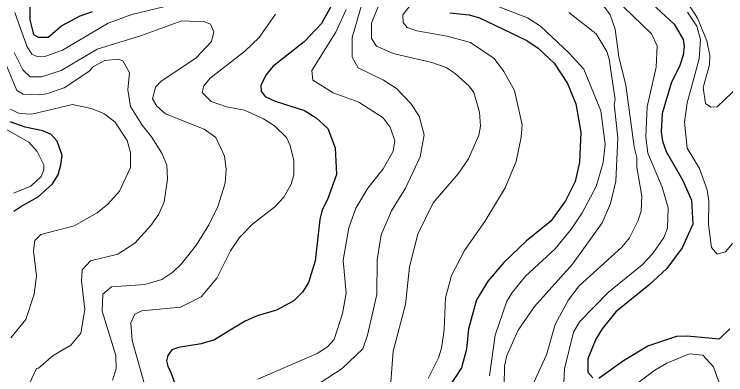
# Model space of a CAD drawing. Extents: x 673.3 to 698.5, y 6984.3 to 7012.3.
# Drawn here: x 680.565 to 681.849, y 7005.208 to 7005.858 of the extents above; entities that cross this region are included whole.
import ezdxf

# ---------------------------------------------------------------- set-up
doc = ezdxf.new("R2010")
doc.units = 0
doc.header["$LTSCALE"] = 0.032
doc.layers.add('1', color=7, linetype='Continuous', lineweight=25)
doc.layers.add('2', color=7, linetype='Continuous', lineweight=13)

msp = doc.modelspace()

# ---------------------------------------------------------------- linework, layer by layer
at = {"layer": '1'}
for points in [[(681.6999, 7005.8921), (681.7561, 7005.8398), (681.7642, 7005.8262), (681.7721, 7005.8119), (681.7741, 7005.7992), (681.7721, 7005.784), (681.7661, 7005.7652), (681.7508, 7005.733), (681.7343, 7005.6783), (681.7327, 7005.6457), (681.7351, 7005.6284), (681.7416, 7005.6102), (681.7719, 7005.5577), (681.7871, 7005.5225), (681.7896, 7005.4791), (681.7703, 7005.4362), (681.743, 7005.399), (681.7104, 7005.369), (681.651, 7005.3208), (681.6263, 7005.2903), (681.6148, 7005.2717), (681.6001, 7005.2363), (681.6, 7005.2122), (681.6093, 7005.2017)], [(680.5934, 7005.8841), (680.5934, 7005.8477), (680.6001, 7005.821), (680.6083, 7005.8163), (680.6267, 7005.8163), (680.6506, 7005.8367), (680.6842, 7005.8544), (680.7065, 7005.8626)], [(681.1405, 7005.8786), (681.1197, 7005.8408), (681.0884, 7005.808), (681.032, 7005.763), (681.0191, 7005.7474), (681.0104, 7005.729), (681.0107, 7005.7188), (681.0183, 7005.7092), (681.0363, 7005.7007), (681.0888, 7005.684), (681.1101, 7005.6708), (681.131, 7005.6514), (681.1446, 7005.6167), (681.147, 7005.5684), (681.1307, 7005.5235), (681.1212, 7005.5046), (681.1167, 7005.4872), (681.1082, 7005.4128)], [(681.3862, 7005.8562), (681.4051, 7005.8511), (681.4905, 7005.8099), (681.5107, 7005.7966), (681.5394, 7005.7692), (681.5639, 7005.7326), (681.5788, 7005.6962), (681.5877, 7005.6447), (681.5853, 7005.5909), (681.5776, 7005.5557), (681.5602, 7005.5209), (681.5337, 7005.4845), (681.4897, 7005.4487), (681.449, 7005.4096), (681.4203, 7005.3766), (681.3994, 7005.3427), (681.3852, 7005.2906), (681.3816, 7005.2535), (681.3726, 7005.2199), (681.337, 7005.1658)], [(681.351, 7005.8602), (681.3862, 7005.8562)], [(680.5646, 7005.5023), (680.5773, 7005.511), (680.6083, 7005.5281), (680.6342, 7005.5518), (680.6444, 7005.5678), (680.6496, 7005.586), (680.6517, 7005.6027), (680.6462, 7005.6183), (680.6428, 7005.6285), (680.6321, 7005.6404), (680.6169, 7005.6475), (680.5847, 7005.6539), (680.5579, 7005.6638)], [(681.1082, 7005.4128), (681.0965, 7005.3738), (681.0854, 7005.3564), (681.0699, 7005.3408), (681.0383, 7005.3238), (681.0035, 7005.3136), (680.982, 7005.3043), (680.9552, 7005.2876), (680.9266, 7005.2702), (680.9025, 7005.263), (680.8616, 7005.2564), (680.8499, 7005.2523), (680.8427, 7005.2423), (680.8403, 7005.2329), (680.8423, 7005.223), (680.848, 7005.2116), (680.863, 7005.1701)], [(681.6202, 7005.2015), (681.6645, 7005.2333), (681.7084, 7005.2597), (681.7611, 7005.2771), (681.7793, 7005.2779), (681.8377, 7005.2723), (681.8565, 7005.2904)]]:
    msp.add_lwpolyline(points, dxfattribs=at)
at = {"layer": '2'}
for points in [[(681.279, 7005.9797), (681.2717, 7005.9509), (681.2578, 7005.9246), (681.2251, 7005.8786), (681.2098, 7005.8414), (681.2098, 7005.814), (681.2188, 7005.8), (681.2491, 7005.7866), (681.3191, 7005.7707), (681.3445, 7005.7615), (681.3608, 7005.7508), (681.3859, 7005.728), (681.3947, 7005.7163), (681.4051, 7005.6809), (681.4068, 7005.6556), (681.4036, 7005.6396), (681.3848, 7005.5971), (681.3663, 7005.5697), (681.3215, 7005.5176), (681.2937, 7005.461), (681.2783, 7005.402), (681.2715, 7005.3343), (681.2491, 7005.2501), (681.2447, 7005.1949)], [(681.3132, 7005.9165), (681.2667, 7005.8566), (681.2669, 7005.8428), (681.2743, 7005.8334), (681.2917, 7005.8277), (681.3462, 7005.8178), (681.3884, 7005.8063), (681.4313, 7005.7779), (681.4488, 7005.7545), (681.4678, 7005.7198), (681.4817, 7005.6581), (681.4801, 7005.6359), (681.4708, 7005.5918), (681.4514, 7005.5444), (681.4146, 7005.4837), (681.3777, 7005.4313), (681.3545, 7005.3864), (681.3433, 7005.346), (681.3409, 7005.2886), (681.3365, 7005.2555), (681.3311, 7005.238), (681.3122, 7005.2007)], [(681.1192, 7005.1939), (681.1571, 7005.2187), (681.1943, 7005.2545), (681.2026, 7005.2786), (681.2195, 7005.3525), (681.2199, 7005.4146), (681.2273, 7005.4598), (681.2458, 7005.5032), (681.271, 7005.5437), (681.2978, 7005.6007), (681.3049, 7005.6402), (681.2961, 7005.6737), (681.2812, 7005.6968), (681.2552, 7005.7237), (681.2314, 7005.7387), (681.1858, 7005.7606), (681.1748, 7005.7801), (681.1748, 7005.8158), (681.1976, 7005.8922)], [(680.5665, 7005.8607), (680.5882, 7005.7998), (680.5973, 7005.7855), (680.6047, 7005.7822), (680.6203, 7005.7813), (680.6522, 7005.7927), (680.735, 7005.8416), (680.7775, 7005.8573), (680.8654, 7005.878)], [(681.4231, 7005.2055), (681.4328, 7005.2788), (681.4543, 7005.3401), (681.4642, 7005.3564), (681.4881, 7005.3852), (681.5414, 7005.4344), (681.571, 7005.4708), (681.5903, 7005.4997), (681.6153, 7005.5467), (681.6282, 7005.5899), (681.6316, 7005.6235), (681.6236, 7005.6831), (681.5932, 7005.7586), (681.5668, 7005.7875), (681.5149, 7005.836), (681.4912, 7005.8512), (681.4023, 7005.8859)], [(681.7829, 7005.8739), (681.7982, 7005.8506), (681.8153, 7005.8096), (681.8205, 7005.7834), (681.8197, 7005.7661), (681.8084, 7005.7252), (681.8125, 7005.6966), (681.8221, 7005.6901), (681.8336, 7005.6905)], [(681.0051, 7005.1998), (681.1119, 7005.2458), (681.1303, 7005.2579), (681.1428, 7005.2712), (681.1574, 7005.318), (681.1641, 7005.3544), (681.1586, 7005.4141), (681.1688, 7005.4727), (681.1816, 7005.508), (681.2035, 7005.5437), (681.2307, 7005.5785), (681.2489, 7005.6105), (681.2521, 7005.6294), (681.2435, 7005.6536), (681.2307, 7005.6705), (681.1873, 7005.6988), (681.1409, 7005.7159), (681.1038, 7005.7386), (681.102, 7005.7559), (681.1454, 7005.8252), (681.1641, 7005.8659)], [(681.5661, 7005.8606), (681.6153, 7005.8219), (681.6344, 7005.7903), (681.6389, 7005.7763), (681.6494, 7005.7036), (681.648, 7005.6956), (681.6544, 7005.6346), (681.6511, 7005.5565), (681.6411, 7005.5165), (681.6259, 7005.4816), (681.5727, 7005.4067), (681.5039, 7005.3303), (681.4747, 7005.2876), (681.4542, 7005.2424), (681.4501, 7005.2228), (681.4492, 7005.1884)], [(681.4956, 7005.1782), (681.5257, 7005.2437), (681.5415, 7005.298), (681.5653, 7005.3425), (681.5846, 7005.3678), (681.6619, 7005.4377), (681.6752, 7005.4544), (681.6906, 7005.4842), (681.6967, 7005.5027), (681.6976, 7005.5293), (681.6887, 7005.5819), (681.6886, 7005.5991), (681.6837, 7005.6187), (681.669, 7005.7298), (681.6562, 7005.7806), (681.6495, 7005.8303), (681.6405, 7005.8564), (681.6294, 7005.8722)], [(681.6649, 7005.8711), (681.715, 7005.8219), (681.7253, 7005.8007), (681.7237, 7005.7623), (681.7072, 7005.6905), (681.705, 7005.6367), (681.7086, 7005.6069), (681.7346, 7005.5456), (681.7455, 7005.5082), (681.7441, 7005.472), (681.7372, 7005.4548), (681.7177, 7005.4259), (681.6982, 7005.4056), (681.6378, 7005.3565), (681.5852, 7005.3032), (681.5745, 7005.2842), (681.5582, 7005.2182), (681.5568, 7005.1932)], [(681.8615, 7005.4443), (681.8486, 7005.4294), (681.8334, 7005.4247), (681.8235, 7005.4367), (681.8182, 7005.4783), (681.8189, 7005.5212), (681.8155, 7005.5407), (681.8018, 7005.5792), (681.7793, 7005.6158), (681.775, 7005.663), (681.7793, 7005.6978), (681.801, 7005.7773), (681.8035, 7005.8117), (681.7971, 7005.8361), (681.78, 7005.8615)], [(681.0365, 7005.8578), (681.0072, 7005.8157), (680.9809, 7005.7906), (680.9189, 7005.742), (680.9075, 7005.7284), (680.9044, 7005.7165), (680.9206, 7005.6999), (680.9481, 7005.6908), (680.9807, 7005.6843), (681.015, 7005.6689), (681.035, 7005.6563), (681.0566, 7005.6355), (681.0632, 7005.6209), (681.0698, 7005.5936), (681.0698, 7005.5682), (681.0647, 7005.5513), (681.052, 7005.5274), (681.0356, 7005.5101), (680.9953, 7005.4793), (680.9718, 7005.4552), (680.9558, 7005.431), (680.9311, 7005.3814), (680.9028, 7005.3481), (680.865, 7005.3292), (680.7953, 7005.3226), (680.7831, 7005.3168), (680.7758, 7005.3012), (680.7782, 7005.2694), (680.8082, 7005.1629)], [(680.7423, 7005.1979), (680.7489, 7005.2179), (680.7488, 7005.2421), (680.7239, 7005.3223), (680.7249, 7005.353), (680.7406, 7005.3659), (680.8008, 7005.3701), (680.8318, 7005.3792), (680.8517, 7005.3926), (680.8673, 7005.4077), (680.894, 7005.4419), (680.9165, 7005.478), (680.9328, 7005.5106), (680.9459, 7005.5532), (680.9475, 7005.5782), (680.9444, 7005.6017), (680.9289, 7005.6352), (680.9079, 7005.6503), (680.8382, 7005.6782), (680.8226, 7005.6919), (680.8149, 7005.7049), (680.8202, 7005.7259), (680.83, 7005.7362), (680.8935, 7005.7791), (680.9211, 7005.8083), (680.9254, 7005.8258), (680.9194, 7005.8394), (680.9093, 7005.8438), (680.8676, 7005.8454), (680.7948, 7005.8192), (680.7149, 7005.7948), (680.6501, 7005.7558), (680.6142, 7005.7445), (680.5938, 7005.7446), (680.5808, 7005.7573), (680.5652, 7005.7888)], [(680.585, 7005.1748), (680.6052, 7005.2188), (680.609, 7005.2195), (680.6356, 7005.2422), (680.6672, 7005.2607), (680.6853, 7005.2822), (680.6926, 7005.3249), (680.6869, 7005.3766), (680.6878, 7005.3968), (680.7027, 7005.4131), (680.7519, 7005.4247), (680.7828, 7005.4447), (680.8119, 7005.4766), (680.8259, 7005.4972), (680.8361, 7005.5192), (680.8416, 7005.5602), (680.8405, 7005.5852), (680.8318, 7005.6072), (680.8131, 7005.6362), (680.796, 7005.6574), (680.7751, 7005.6914), (680.7701, 7005.7215), (680.7732, 7005.7518), (680.761, 7005.7737), (680.7537, 7005.7763), (680.729, 7005.7742), (680.7081, 7005.763), (680.6999, 7005.7544), (680.6555, 7005.7251), (680.6236, 7005.7142), (680.6102, 7005.712), (680.5813, 7005.7134), (680.57, 7005.7199), (680.5467, 7005.7766)], [(681.8336, 7005.6905), (681.8732, 7005.7287)], [(680.5585, 7005.6866), (680.5743, 7005.6785), (680.597, 7005.6771), (680.6702, 7005.6948), (680.7039, 7005.6876), (680.7272, 7005.6784), (680.7469, 7005.6634), (680.7691, 7005.63), (680.775, 7005.6082), (680.775, 7005.5814), (680.7555, 7005.5388), (680.7341, 7005.5149), (680.7148, 7005.4992), (680.6737, 7005.476), (680.6131, 7005.4603), (680.6024, 7005.4497), (680.5998, 7005.431), (680.6055, 7005.3859), (680.6014, 7005.3526), (680.5859, 7005.3073), (680.5593, 7005.2741)], [(680.5641, 7005.5352), (680.5955, 7005.5473), (680.6137, 7005.5648), (680.6185, 7005.5772), (680.6185, 7005.5862), (680.6065, 7005.61), (680.5918, 7005.627), (680.5357, 7005.6584)], [(681.6701, 7005.1771), (681.7209, 7005.216), (681.7427, 7005.2284), (681.7839, 7005.2453), (681.808, 7005.2429), (681.8271, 7005.2217), (681.8395, 7005.1864)]]:
    msp.add_lwpolyline(points, dxfattribs=at)

doc.saveas('drawing.dxf')
